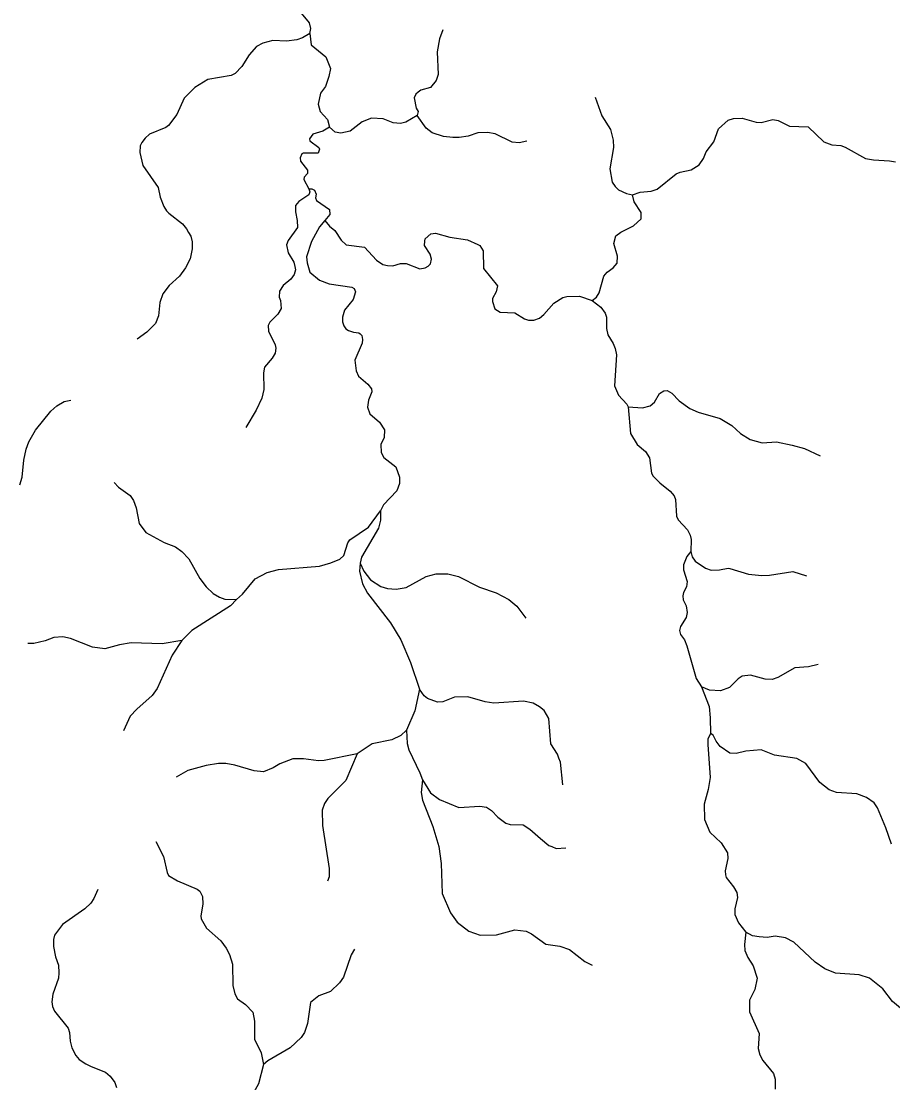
# Model space of a CAD drawing. Extents: x 320.3 to 346.3, y 7455.4 to 7483.3.
# Drawn here: x 337.394 to 340.058, y 7476.205 to 7479.449 of the extents above; entities that cross this region are included whole.
import ezdxf

# ---------------------------------------------------------------- set-up
doc = ezdxf.new("R2010")
doc.units = 0
doc.header["$LTSCALE"] = 0.032
doc.layers.add('7', color=7, linetype='Continuous', lineweight=25)

msp = doc.modelspace()

# ---------------------------------------------------------------- linework, layer by layer
at = {"layer": '7'}
for points in [[(338.2758, 7479.4121), (338.2787, 7479.4273), (338.2749, 7479.4448), (338.2506, 7479.4743), (338.2507, 7479.489), (338.2622, 7479.5123), (338.2608, 7479.5331), (338.2257, 7479.5704), (338.2205, 7479.5904), (338.2211, 7479.625), (338.2215, 7479.645), (338.2066, 7479.6685)], [(338.2758, 7479.4121), (338.2541, 7479.399), (338.2361, 7479.3925), (338.2043, 7479.388), (338.1634, 7479.39), (338.1329, 7479.3822), (338.1129, 7479.372), (338.0909, 7479.347), (338.0684, 7479.3108), (338.0484, 7479.2896), (338.036, 7479.2835), (337.9647, 7479.2714), (337.9248, 7479.2472), (337.8917, 7479.2136), (337.8694, 7479.1638), (337.8443, 7479.1308), (337.8359, 7479.1245), (337.7865, 7479.1037), (337.7724, 7479.0923), (337.7623, 7479.0786), (337.7578, 7479.0683), (337.7568, 7479.0476), (337.766, 7479.0085), (337.8125, 7478.9412), (337.8191, 7478.911), (337.8296, 7478.8834), (337.8382, 7478.8702), (337.8453, 7478.8623), (337.8867, 7478.8296), (337.8987, 7478.8152), (337.9052, 7478.8036), (337.9121, 7478.7921), (337.9164, 7478.7747), (337.9168, 7478.7535), (337.9106, 7478.7231), (337.8966, 7478.6951), (337.878, 7478.6705), (337.8461, 7478.6414), (337.827, 7478.6156), (337.8175, 7478.5893), (337.8132, 7478.549), (337.8041, 7478.5253), (337.7782, 7478.4986), (337.7487, 7478.4774)], [(338.2758, 7479.4121), (338.2806, 7479.3769), (338.3253, 7479.3401), (338.339, 7479.305), (338.3345, 7479.2805), (338.3235, 7479.25), (338.3083, 7479.2291), (338.3016, 7479.1957), (338.3075, 7479.1734), (338.3296, 7479.149), (338.3364, 7479.1255)], [(338.6827, 7479.4227), (338.672, 7479.3953), (338.6652, 7479.3561), (338.6681, 7479.2869), (338.6622, 7479.268), (338.6453, 7479.2469), (338.6155, 7479.239), (338.6071, 7479.2329)], [(338.6071, 7479.2329), (338.6005, 7479.2259), (338.5949, 7479.2147)], [(338.5949, 7479.2147), (338.601, 7479.1833), (338.6069, 7479.1735), (338.6044, 7479.1608)], [(339.1485, 7479.2176), (339.1688, 7479.1605), (339.1946, 7479.1182), (339.2034, 7479.086), (339.2041, 7479.0628), (339.1928, 7478.9984), (339.2002, 7478.9571), (339.2089, 7478.9436), (339.2198, 7478.9338), (339.2434, 7478.9226), (339.2619, 7478.9191)], [(338.6044, 7479.1608), (338.5694, 7479.1404), (338.5528, 7479.1368), (338.5304, 7479.1387), (338.5002, 7479.1507), (338.4645, 7479.1525), (338.4358, 7479.1414), (338.3993, 7479.1137), (338.3711, 7479.1071), (338.354, 7479.1104), (338.3364, 7479.1255)], [(338.9394, 7479.0824), (338.9154, 7479.0776), (338.8943, 7479.0798), (338.8424, 7479.1052), (338.8188, 7479.1093), (338.7898, 7479.1083), (338.7599, 7479.0978), (338.7325, 7479.0939), (338.7135, 7479.0939), (338.6848, 7479.0967), (338.6504, 7479.1077), (338.6319, 7479.122), (338.6044, 7479.1608)], [(339.2619, 7478.9191), (339.2856, 7478.9263), (339.3188, 7478.9298), (339.3381, 7478.9364), (339.3959, 7478.9823), (339.408, 7478.988), (339.4412, 7478.9947), (339.4657, 7479.0104), (339.4792, 7479.0301), (339.4872, 7479.0503), (339.5111, 7479.0803), (339.5246, 7479.1204), (339.5544, 7479.1466), (339.571, 7479.1523), (339.5978, 7479.1534), (339.6405, 7479.1405), (339.6553, 7479.1399), (339.6911, 7479.1485), (339.7071, 7479.1458), (339.7422, 7479.1285), (339.7991, 7479.1263), (339.8472, 7479.0802), (339.8716, 7479.0713), (339.8993, 7479.0691), (339.9126, 7479.0645), (339.9747, 7479.0295), (339.9988, 7479.0256), (340.0479, 7479.0226), (340.0656, 7479.0191)], [(338.3364, 7479.1255), (338.3155, 7479.1135), (338.2857, 7479.1042), (338.2746, 7479.0897), (338.2761, 7479.0834), (338.3041, 7479.0636), (338.3056, 7479.0584), (338.3013, 7479.0462), (338.2559, 7479.0457), (338.2519, 7479.0441), (338.2461, 7479.0314), (338.2477, 7479.0214), (338.2687, 7478.9942), (338.2686, 7478.9839), (338.2587, 7478.9727), (338.2573, 7478.9657), (338.2729, 7478.9373)], [(338.2729, 7478.9373), (338.2756, 7478.9274), (338.2727, 7478.9186), (338.243, 7478.8979), (338.2327, 7478.8859), (338.2322, 7478.8665), (338.2377, 7478.8397), (338.2383, 7478.8183), (338.2098, 7478.7791), (338.2051, 7478.7661), (338.2096, 7478.7411), (338.2269, 7478.7127), (338.2305, 7478.6997), (338.2318, 7478.6892), (338.2284, 7478.6747), (338.2179, 7478.661), (338.1943, 7478.6416), (338.1837, 7478.6242), (338.1828, 7478.606), (338.1868, 7478.5953), (338.188, 7478.5714), (338.1779, 7478.5538), (338.1535, 7478.5297), (338.1487, 7478.5196), (338.15, 7478.5022), (338.1703, 7478.4604), (338.1727, 7478.4496), (338.1699, 7478.4346), (338.1605, 7478.4192), (338.1374, 7478.3919), (338.134, 7478.3749), (338.1351, 7478.3233), (338.1297, 7478.2975), (338.1116, 7478.2605), (338.0801, 7478.2079)], [(338.2729, 7478.9373), (338.2827, 7478.9372), (338.2904, 7478.9326), (338.295, 7478.9211), (338.2933, 7478.9092), (338.2969, 7478.901), (338.336, 7478.8736), (338.3373, 7478.8582), (338.3216, 7478.8402)], [(339.1391, 7478.5959), (339.1524, 7478.6054), (339.1605, 7478.619), (339.1745, 7478.6703), (339.1848, 7478.682), (339.2035, 7478.6951), (339.2152, 7478.71), (339.2167, 7478.7307), (339.2048, 7478.7697), (339.2118, 7478.7931), (339.2261, 7478.805), (339.2657, 7478.8234), (339.2885, 7478.8451), (339.2889, 7478.8651), (339.2677, 7478.8968), (339.2619, 7478.9191)], [(338.3216, 7478.8402), (338.3056, 7478.8203), (338.2809, 7478.7762), (338.2662, 7478.7287), (338.2676, 7478.7104), (338.2766, 7478.6823), (338.3054, 7478.6573), (338.3348, 7478.6465), (338.4044, 7478.6361), (338.4111, 7478.6326), (338.4155, 7478.6217), (338.4089, 7478.599), (338.3816, 7478.5664), (338.3757, 7478.5442), (338.376, 7478.5301), (338.3802, 7478.5181), (338.3862, 7478.509), (338.3945, 7478.5035), (338.4091, 7478.4984), (338.4254, 7478.4964), (338.4303, 7478.4936), (338.4355, 7478.4883), (338.4374, 7478.4761), (338.4363, 7478.4652), (338.4132, 7478.4136), (338.4175, 7478.3802), (338.4248, 7478.3645), (338.4531, 7478.3398), (338.465, 7478.3254), (338.4652, 7478.3162), (338.4551, 7478.2906), (338.452, 7478.2697), (338.4597, 7478.2491), (338.4887, 7478.2239), (338.5038, 7478.2001), (338.5029, 7478.1769), (338.493, 7478.1556), (338.4942, 7478.131), (338.5023, 7478.116), (338.5389, 7478.087), (338.5505, 7478.056), (338.5501, 7478.0367), (338.5416, 7478.0135), (338.5017, 7477.9706), (338.4921, 7477.9527)], [(338.3216, 7478.8402), (338.3361, 7478.8225), (338.3529, 7478.8094), (338.3723, 7478.78), (338.3876, 7478.7656), (338.443, 7478.7587), (338.4795, 7478.7186), (338.4992, 7478.7057), (338.513, 7478.7022), (338.53, 7478.702), (338.5527, 7478.7092), (338.5704, 7478.7087), (338.6122, 7478.6929), (338.6283, 7478.6957), (338.6374, 7478.7007), (338.6451, 7478.7079), (338.6482, 7478.7219), (338.6443, 7478.7371), (338.6267, 7478.7637), (338.6271, 7478.7767), (338.629, 7478.7838), (338.6464, 7478.7994), (338.6597, 7478.801), (338.7042, 7478.7892), (338.7576, 7478.7811), (338.79, 7478.7673), (338.7952, 7478.764), (338.806, 7478.7471), (338.8067, 7478.6934), (338.8495, 7478.6403), (338.8454, 7478.6219), (338.8346, 7478.6019), (338.8347, 7478.5926), (338.8412, 7478.57), (338.8583, 7478.5597), (338.9028, 7478.5583), (338.9322, 7478.5395), (338.9444, 7478.5353), (338.9603, 7478.5358), (338.9778, 7478.5415), (338.9914, 7478.5528), (339.0215, 7478.5878), (339.0491, 7478.6046), (339.0616, 7478.6079), (339.0998, 7478.6087), (339.1391, 7478.5959)], [(339.1391, 7478.5959), (339.1654, 7478.5752), (339.1792, 7478.5572), (339.1828, 7478.5452), (339.1831, 7478.5102), (339.1873, 7478.4903), (339.2034, 7478.4638), (339.2088, 7478.4491), (339.2133, 7478.4299), (339.2075, 7478.3352), (339.2194, 7478.306), (339.2454, 7478.2784), (339.2493, 7478.2707)], [(339.2493, 7478.2707), (339.2931, 7478.268), (339.316, 7478.2734), (339.3292, 7478.2851), (339.3443, 7478.3116), (339.3576, 7478.3199), (339.3684, 7478.3209), (339.3827, 7478.3126), (339.4051, 7478.2888), (339.4378, 7478.2656), (339.4627, 7478.254), (339.5302, 7478.2353), (339.566, 7478.2133), (339.5921, 7478.1891), (339.6223, 7478.1707), (339.6589, 7478.1602), (339.7021, 7478.1637), (339.7505, 7478.1539), (339.7881, 7478.1437), (339.8356, 7478.121)], [(337.3895, 7478.0324), (337.3967, 7478.0561), (337.4018, 7478.1073), (337.4089, 7478.1412), (337.417, 7478.1634), (337.4374, 7478.1991), (337.4848, 7478.2573), (337.5028, 7478.2735), (337.5253, 7478.2868), (337.5459, 7478.2908)], [(339.2493, 7478.2707), (339.2557, 7478.1896), (339.2769, 7478.1552), (339.3017, 7478.1343), (339.3143, 7478.1146), (339.3208, 7478.068), (339.3253, 7478.0589), (339.3455, 7478.0383), (339.3776, 7478.0128), (339.3894, 7477.9984), (339.3938, 7477.9875), (339.3968, 7477.9361), (339.4017, 7477.9254), (339.43, 7477.895), (339.4384, 7477.8784), (339.4413, 7477.8651), (339.4406, 7477.8285)], [(337.6779, 7478.039), (337.6913, 7478.0251), (337.7266, 7477.9996), (337.7372, 7477.9848), (337.7456, 7477.9614), (337.7545, 7477.9139), (337.7753, 7477.8868), (337.8312, 7477.8561), (337.8657, 7477.8427), (337.8846, 7477.8287), (337.9059, 7477.8059), (337.9397, 7477.746), (337.9591, 7477.72), (337.9803, 7477.6996), (337.9997, 7477.6885), (338.0161, 7477.6823), (338.0521, 7477.6814)], [(338.0521, 7477.6814), (338.07, 7477.6977), (338.1092, 7477.7445), (338.1453, 7477.7638), (338.1799, 7477.773), (338.3061, 7477.784), (338.3407, 7477.7935), (338.3683, 7477.8054), (338.3796, 7477.8157), (338.392, 7477.8549), (338.3981, 7477.8639), (338.4557, 7477.9033), (338.4921, 7477.9527)], [(338.4921, 7477.9527), (338.4925, 7477.9239), (338.486, 7477.8994), (338.4338, 7477.811), (338.4295, 7477.7923)], [(339.4406, 7477.8285), (339.4284, 7477.8128), (339.418, 7477.7872), (339.4182, 7477.7728), (339.4298, 7477.7367), (339.4276, 7477.7205), (339.4177, 7477.703), (339.4165, 7477.6926), (339.4175, 7477.6808), (339.4264, 7477.6626), (339.4291, 7477.6418), (339.4265, 7477.6264), (339.4089, 7477.5995), (339.4061, 7477.5865), (339.4088, 7477.5749), (339.4207, 7477.558), (339.4282, 7477.5405), (339.4563, 7477.4407), (339.4728, 7477.4147)], [(339.4406, 7477.8285), (339.4447, 7477.8123), (339.4535, 7477.7989), (339.4852, 7477.7773), (339.5022, 7477.7715), (339.5286, 7477.7721), (339.5544, 7477.7775), (339.5601, 7477.7767), (339.6171, 7477.7589), (339.6574, 7477.7551), (339.681, 7477.7557), (339.7522, 7477.7677), (339.7938, 7477.7542)], [(338.4295, 7477.7923), (338.4276, 7477.7684), (338.4372, 7477.7295), (338.4519, 7477.7009), (338.5228, 7477.6109), (338.5546, 7477.5584), (338.5836, 7477.4892), (338.6111, 7477.4074)], [(338.4295, 7477.7923), (338.4414, 7477.7686), (338.4619, 7477.7421), (338.4932, 7477.721), (338.5134, 7477.7151), (338.5397, 7477.7131), (338.5705, 7477.7189), (338.6312, 7477.7519), (338.6624, 7477.7602), (338.6974, 7477.7599), (338.7304, 7477.7523), (338.7943, 7477.7197), (338.8456, 7477.7018), (338.8844, 7477.6813), (338.9086, 7477.6615), (338.9361, 7477.6246)], [(338.0521, 7477.6814), (338.0335, 7477.6627), (337.9159, 7477.5871), (337.8854, 7477.5564)], [(337.8854, 7477.5564), (337.8247, 7477.5458), (337.7298, 7477.5494), (337.694, 7477.5433), (337.6497, 7477.5305), (337.6122, 7477.5362), (337.5451, 7477.5627), (337.5209, 7477.5677), (337.4942, 7477.5652), (337.4674, 7477.5553), (337.4331, 7477.5476), (337.414, 7477.5474)], [(337.8854, 7477.5564), (337.8554, 7477.5114), (337.8096, 7477.4098), (337.7947, 7477.3882), (337.7473, 7477.3463), (337.7274, 7477.325), (337.7067, 7477.2806)], [(339.8292, 7477.483), (339.7998, 7477.4764), (339.758, 7477.4727), (339.7066, 7477.4428), (339.6887, 7477.4376), (339.668, 7477.4379), (339.6232, 7477.4502), (339.5971, 7477.4473), (339.5854, 7477.4395), (339.5588, 7477.4131), (339.5312, 7477.4023), (339.4974, 7477.405), (339.4728, 7477.4147)], [(339.4728, 7477.4147), (339.4962, 7477.3543), (339.5, 7477.3197), (339.5003, 7477.2726)], [(338.6111, 7477.4074), (338.5969, 7477.3419), (338.5719, 7477.2825)], [(339.0496, 7477.1154), (339.0417, 7477.1847), (339.0366, 7477.1972), (339.0328, 7477.2088), (339.0126, 7477.2404), (339.007, 7477.3179), (338.9922, 7477.3428), (338.9777, 7477.3541), (338.9583, 7477.3649), (338.9291, 7477.371), (338.8388, 7477.3653), (338.8119, 7477.3691), (338.7589, 7477.3847), (338.7178, 7477.3828), (338.683, 7477.3687), (338.6658, 7477.3677), (338.636, 7477.3787), (338.6252, 7477.3877), (338.6111, 7477.4074)], [(338.5719, 7477.2825), (338.554, 7477.2662), (338.5267, 7477.2531), (338.4667, 7477.2406), (338.4211, 7477.2099)], [(338.5719, 7477.2825), (338.574, 7477.242), (338.5785, 7477.222), (338.6127, 7477.1516), (338.6201, 7477.1303)], [(339.5003, 7477.2726), (339.4929, 7477.2549), (339.492, 7477.2382), (339.4998, 7477.1374), (339.4938, 7477.1011), (339.481, 7477.0558), (339.4826, 7477.0097), (339.4987, 7476.9703), (339.5328, 7476.9378), (339.5521, 7476.9077), (339.5537, 7476.8901), (339.5456, 7476.8523), (339.5461, 7476.8403), (339.5487, 7476.8318), (339.5713, 7476.8038), (339.5813, 7476.7861), (339.5833, 7476.7708), (339.5754, 7476.736), (339.5753, 7476.7189), (339.5865, 7476.6934), (339.6088, 7476.6644)], [(340.0536, 7476.9335), (340.0366, 7476.9842), (340.0107, 7477.0452), (340.0003, 7477.0607), (339.977, 7477.0767), (339.9482, 7477.0873), (339.8852, 7477.0922), (339.8628, 7477.0997), (339.835, 7477.1227), (339.7918, 7477.1804), (339.7644, 7477.1961), (339.6962, 7477.2062), (339.6551, 7477.2218), (339.6086, 7477.2182), (339.5794, 7477.2115), (339.5601, 7477.2123), (339.5306, 7477.2329), (339.5176, 7477.2486), (339.5092, 7477.2673), (339.5003, 7477.2726)], [(338.4211, 7477.2099), (338.32, 7477.1899), (338.3029, 7477.1889), (338.2568, 7477.1951), (338.224, 7477.1942), (338.1841, 7477.1799), (338.1642, 7477.1671), (338.1346, 7477.1548), (338.1056, 7477.1582), (338.0465, 7477.1757), (338.0191, 7477.1802), (337.9966, 7477.1802), (337.9591, 7477.174), (337.9035, 7477.1593), (337.8677, 7477.1387)], [(338.4211, 7477.2099), (338.3864, 7477.1289), (338.3313, 7477.0735), (338.321, 7477.0577), (338.3139, 7477.0379), (338.3144, 7476.9905), (338.3357, 7476.8599), (338.3349, 7476.8342), (338.3303, 7476.8209)], [(338.6201, 7477.1303), (338.6168, 7477.092), (338.6203, 7477.0686), (338.6516, 7476.9877), (338.6705, 7476.9269), (338.6778, 7476.8745), (338.6806, 7476.7829), (338.7059, 7476.7239), (338.7263, 7476.6952), (338.7623, 7476.6679), (338.7969, 7476.6559), (338.8468, 7476.6567), (338.9031, 7476.6717), (338.9374, 7476.6675), (338.9532, 7476.6598), (338.9978, 7476.6286), (339.0399, 7476.622), (339.0696, 7476.6122), (339.1164, 7476.575), (339.1389, 7476.5643)], [(338.6201, 7477.1303), (338.6444, 7477.091), (338.6724, 7477.07), (338.7317, 7477.0457), (338.7954, 7477.0501), (338.8159, 7477.0468), (338.8317, 7477.0364), (338.8508, 7477.0165), (338.8754, 7476.9976), (338.8882, 7476.9943), (338.9279, 7476.9926), (338.9486, 7476.9799), (338.981, 7476.951), (339.0062, 7476.9299), (339.0158, 7476.9263), (339.0293, 7476.921), (339.0584, 7476.9231)], [(337.8058, 7476.9416), (337.8293, 7476.8963), (337.8399, 7476.8477), (337.8445, 7476.8381), (337.8716, 7476.8215), (337.9314, 7476.7965), (337.9395, 7476.7904), (337.9479, 7476.7737), (337.9488, 7476.7506), (337.9428, 7476.7152), (337.9445, 7476.7061), (337.9603, 7476.677), (338.0043, 7476.6381), (338.0208, 7476.6157), (338.0301, 7476.5971), (338.0394, 7476.5672), (338.0404, 7476.5016), (338.0465, 7476.4767), (338.0555, 7476.4611), (338.0791, 7476.4438), (338.1016, 7476.4208), (338.1068, 7476.393), (338.1069, 7476.3377), (338.1272, 7476.2963), (338.1343, 7476.2603)], [(337.628, 7476.7952), (337.6159, 7476.7678), (337.6072, 7476.7536), (337.5881, 7476.7361), (337.5201, 7476.6883), (337.4958, 7476.6553), (337.4925, 7476.6429), (337.4931, 7476.621), (337.4989, 7476.5894), (337.5081, 7476.5643), (337.5095, 7476.5409), (337.5075, 7476.5241), (337.4902, 7476.4755), (337.4874, 7476.4523), (337.4901, 7476.4381), (337.496, 7476.4234), (337.5372, 7476.3717), (337.542, 7476.3578), (337.5437, 7476.3313), (337.5488, 7476.3115), (337.5605, 7476.2874), (337.5714, 7476.2759), (337.5913, 7476.2624), (337.6074, 7476.2546), (337.6519, 7476.2371), (337.6659, 7476.2243), (337.6801, 7476.2057), (337.6855, 7476.1905)], [(339.6088, 7476.6644), (339.6042, 7476.627), (339.6052, 7476.6093), (339.6146, 7476.5876), (339.6313, 7476.562), (339.6432, 7476.524), (339.6361, 7476.4897), (339.6199, 7476.4571), (339.6202, 7476.4213), (339.6493, 7476.3547), (339.6465, 7476.3094), (339.6515, 7476.2895), (339.6605, 7476.2722), (339.6931, 7476.2326), (339.6979, 7476.2158), (339.6986, 7476.1852)], [(340.1622, 7476.3881), (340.1305, 7476.4105), (340.0932, 7476.4247), (340.0812, 7476.4323), (340.0566, 7476.4531), (340.0277, 7476.4917), (339.9863, 7476.5238), (339.955, 7476.534), (339.8822, 7476.5399), (339.8503, 7476.5524), (339.8208, 7476.5734), (339.7552, 7476.6343), (339.7298, 7476.6471), (339.6982, 7476.6526), (339.6738, 7476.6488), (339.6492, 7476.6502), (339.6292, 7476.6536), (339.6088, 7476.6644)], [(338.4124, 7476.6133), (338.4027, 7476.5961), (338.3792, 7476.5271), (338.367, 7476.5104), (338.3396, 7476.4837), (338.3032, 7476.4698), (338.2778, 7476.4502), (338.269, 7476.3856), (338.2597, 7476.358), (338.2498, 7476.3425), (338.2165, 7476.3112), (338.1478, 7476.2714), (338.1343, 7476.2603)], [(338.1343, 7476.2603), (338.1192, 7476.2008), (338.1089, 7476.1831), (338.0841, 7476.1552), (338.0581, 7476.1169), (338.0458, 7476.0603), (338.0398, 7475.9923), (338.0183, 7475.9467), (337.9994, 7475.9243), (337.9874, 7475.8893), (337.9845, 7475.8715), (337.985, 7475.8161), (337.9815, 7475.7908), (337.9742, 7475.7695), (337.9504, 7475.7275), (337.9061, 7475.6842)]]:
    msp.add_lwpolyline(points, dxfattribs=at)

doc.saveas('drawing.dxf')
